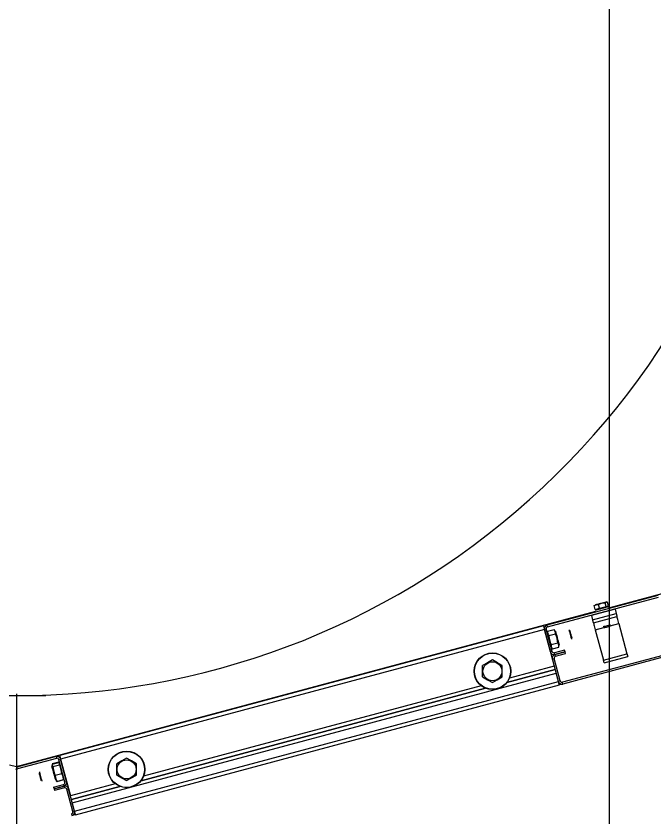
# Model space of a CAD drawing. Extents: x -264205 to -263659, y -1242401 to -1241986.
# Drawn here: x -263908.854 to -263908.358, y -1242123.417 to -1242122.794 of the extents above; entities that cross this region are included whole.
import ezdxf

# ---------------------------------------------------------------- set-up
doc = ezdxf.new("R2010")
doc.units = 0
doc.layers.add('HESCON_OSI_STAVBY_KFA', color=7, linetype='Continuous')
doc.layers.add('SITUACIA_DSP_2D', color=7, linetype='Continuous')

msp = doc.modelspace()

# ---------------------------------------------------------------- linework, layer by layer
at = {"layer": 'HESCON_OSI_STAVBY_KFA'}
msp.add_line((-263908.39279, -1242083.23724), (-263908.39279, -1242246.70724), dxfattribs=at)
at = {"layer": 'SITUACIA_DSP_2D'}
for p, q in [((-263908.44101, -1242123.26744), (-263908.35476, -1242123.24433)), ((-263908.39295, -1242123.2541), (-263908.35159, -1242123.24302)), ((-263908.44064, -1242123.26882), (-263908.35439, -1242123.24571)), ((-263908.40265, -1242123.25165), (-263908.40331, -1242123.25183)), ((-263908.40287, -1242123.25175), (-263908.40114, -1242123.25153)), ((-263908.40173, -1242123.25141), (-263908.40265, -1242123.25165)), ((-263908.40062, -1242123.25111), (-263908.40173, -1242123.25141)), ((-263908.40114, -1242123.25153), (-263908.39862, -1242123.25061)), ((-263908.40035, -1242123.25448), (-263908.40114, -1242123.25153)), ((-263908.39942, -1242123.25079), (-263908.40062, -1242123.25111)), ((-263908.39821, -1242123.25046), (-263908.39942, -1242123.25079)), ((-263908.39862, -1242123.25061), (-263908.3959, -1242123.25013)), ((-263908.39707, -1242123.25016), (-263908.39821, -1242123.25046)), ((-263908.3961, -1242123.2499), (-263908.39707, -1242123.25016)), ((-263908.39536, -1242123.2497), (-263908.3961, -1242123.2499)), ((-263908.3959, -1242123.25013), (-263908.39512, -1242123.24968)), ((-263908.39511, -1242123.25308), (-263908.3959, -1242123.25013)), ((-263908.39491, -1242123.24958), (-263908.39536, -1242123.2497)), ((-263908.39512, -1242123.24968), (-263908.39422, -1242123.24957)), ((-263908.39478, -1242123.24955), (-263908.39491, -1242123.24958)), ((-263908.39422, -1242123.24957), (-263908.39395, -1242123.24961)), ((-263908.39316, -1242123.25255), (-263908.39395, -1242123.24961)), ((-263908.85358, -1242123.37752), (-263908.40305, -1242123.2568)), ((-263908.38812, -1242123.25524), (-263908.40647, -1242123.26015)), ((-263908.40443, -1242123.25241), (-263908.40287, -1242123.25175)), ((-263908.40364, -1242123.25536), (-263908.40443, -1242123.25241)), ((-263908.40368, -1242123.25193), (-263908.40374, -1242123.25195)), ((-263908.40331, -1242123.25183), (-263908.40368, -1242123.25193)), ((-263908.40364, -1242123.25536), (-263908.40035, -1242123.25448)), ((-263908.40332, -1242123.25577), (-263908.40315, -1242123.25572)), ((-263908.40315, -1242123.25572), (-263908.40265, -1242123.25559)), ((-263908.40265, -1242123.25559), (-263908.40185, -1242123.25537)), ((-263908.40185, -1242123.25537), (-263908.4008, -1242123.25509)), ((-263908.4008, -1242123.25509), (-263908.39958, -1242123.25477)), ((-263908.40035, -1242123.25448), (-263908.39511, -1242123.25308)), ((-263908.39958, -1242123.25477), (-263908.39828, -1242123.25442)), ((-263908.39828, -1242123.25442), (-263908.39697, -1242123.25407)), ((-263908.39697, -1242123.25407), (-263908.39575, -1242123.25374)), ((-263908.39575, -1242123.25374), (-263908.39471, -1242123.25346)), ((-263908.39511, -1242123.25308), (-263908.39316, -1242123.25255)), ((-263908.39471, -1242123.25346), (-263908.39391, -1242123.25325)), ((-263908.39391, -1242123.25325), (-263908.3934, -1242123.25311)), ((-263908.3934, -1242123.25311), (-263908.39323, -1242123.25306)), ((-263908.38812, -1242123.25524), (-263908.38724, -1242123.25854)), ((-263908.40647, -1242123.26015), (-263908.40559, -1242123.26346)), ((-263908.40559, -1242123.26346), (-263908.38724, -1242123.25854)), ((-263908.40547, -1242123.26389), (-263908.40559, -1242123.26346)), ((-263908.40536, -1242123.2643), (-263908.40547, -1242123.26389)), ((-263908.405, -1242123.26566), (-263908.38665, -1242123.26074)), ((-263908.38724, -1242123.25854), (-263908.38712, -1242123.25897)), ((-263908.38712, -1242123.25897), (-263908.38701, -1242123.25938)), ((-263908.38701, -1242123.25938), (-263908.38691, -1242123.25976)), ((-263908.38691, -1242123.25976), (-263908.38682, -1242123.2601)), ((-263908.38682, -1242123.2601), (-263908.38675, -1242123.26037)), ((-263908.38675, -1242123.26037), (-263908.38669, -1242123.26057)), ((-263908.38669, -1242123.26057), (-263908.38666, -1242123.2607)), ((-263908.38666, -1242123.2607), (-263908.38665, -1242123.26074)), ((-263908.38662, -1242123.26085), (-263908.38665, -1242123.26074)), ((-263908.38653, -1242123.26116), (-263908.38662, -1242123.26085)), ((-263908.3864, -1242123.26167), (-263908.38653, -1242123.26116)), ((-263908.38621, -1242123.26236), (-263908.3864, -1242123.26167)), ((-263908.38599, -1242123.26319), (-263908.38621, -1242123.26236)), ((-263908.38574, -1242123.26414), (-263908.38599, -1242123.26319)), ((-263908.38546, -1242123.26517), (-263908.38574, -1242123.26414)), ((-263908.44377, -1242123.26818), (-263908.81999, -1242123.36899)), ((-263908.44377, -1242123.26818), (-263908.44375, -1242123.26823)), ((-263908.44375, -1242123.26823), (-263908.44371, -1242123.26839)), ((-263908.44371, -1242123.26839), (-263908.44364, -1242123.26864)), ((-263908.44364, -1242123.26864), (-263908.44355, -1242123.26899)), ((-263908.44355, -1242123.26899), (-263908.44344, -1242123.2694)), ((-263908.44344, -1242123.2694), (-263908.44331, -1242123.26988)), ((-263908.44331, -1242123.26988), (-263908.44317, -1242123.2704)), ((-263908.44317, -1242123.2704), (-263908.44303, -1242123.27093)), ((-263908.44064, -1242123.26882), (-263908.44101, -1242123.26744)), ((-263908.40526, -1242123.26468), (-263908.40536, -1242123.2643)), ((-263908.40517, -1242123.26501), (-263908.40526, -1242123.26468)), ((-263908.4051, -1242123.26529), (-263908.40517, -1242123.26501)), ((-263908.40504, -1242123.26549), (-263908.4051, -1242123.26529)), ((-263908.40501, -1242123.26562), (-263908.40504, -1242123.26549)), ((-263908.405, -1242123.26566), (-263908.40501, -1242123.26562)), ((-263908.405, -1242123.26566), (-263908.40497, -1242123.26577)), ((-263908.40497, -1242123.26577), (-263908.40489, -1242123.26608)), ((-263908.40489, -1242123.26608), (-263908.40475, -1242123.26659)), ((-263908.40475, -1242123.26659), (-263908.40457, -1242123.26727)), ((-263908.40457, -1242123.26727), (-263908.40434, -1242123.26811)), ((-263908.40434, -1242123.26811), (-263908.40409, -1242123.26906)), ((-263908.40409, -1242123.26906), (-263908.40381, -1242123.27009)), ((-263908.40381, -1242123.27009), (-263908.40352, -1242123.27117)), ((-263908.40352, -1242123.27117), (-263908.39689, -1242123.26939)), ((-263908.39721, -1242123.26884), (-263908.39735, -1242123.26888)), ((-263908.39676, -1242123.26872), (-263908.39721, -1242123.26884)), ((-263908.39604, -1242123.26853), (-263908.39676, -1242123.26872)), ((-263908.39651, -1242123.26968), (-263908.3966, -1242123.2697)), ((-263908.39641, -1242123.26965), (-263908.39651, -1242123.26968)), ((-263908.39591, -1242123.26952), (-263908.39641, -1242123.26965)), ((-263908.39515, -1242123.26829), (-263908.39604, -1242123.26853)), ((-263908.39517, -1242123.26932), (-263908.39591, -1242123.26952)), ((-263908.39431, -1242123.26909), (-263908.39517, -1242123.26932)), ((-263908.3942, -1242123.26804), (-263908.39515, -1242123.26829)), ((-263908.39345, -1242123.26886), (-263908.39431, -1242123.26909)), ((-263908.39329, -1242123.26779), (-263908.3942, -1242123.26804)), ((-263908.39272, -1242123.26867), (-263908.39345, -1242123.26886)), ((-263908.39254, -1242123.26759), (-263908.39329, -1242123.26779)), ((-263908.39225, -1242123.26854), (-263908.39272, -1242123.26867)), ((-263908.39204, -1242123.26746), (-263908.39254, -1242123.26759)), ((-263908.39209, -1242123.26849), (-263908.39225, -1242123.26854)), ((-263908.39185, -1242123.26741), (-263908.39204, -1242123.26746)), ((-263908.39199, -1242123.26808), (-263908.38517, -1242123.26625)), ((-263908.39185, -1242123.26741), (-263908.39185, -1242123.26741)), ((-263908.38517, -1242123.26625), (-263908.38546, -1242123.26517)), ((-263908.38517, -1242123.26625), (-263908.37888, -1242123.28974)), ((-263908.44303, -1242123.27093), (-263908.81926, -1242123.37174)), ((-263908.44303, -1242123.27093), (-263908.44165, -1242123.27056)), ((-263908.44303, -1242123.27093), (-263908.43541, -1242123.29938)), ((-263908.43836, -1242123.28837), (-263908.44303, -1242123.27093)), ((-263908.43698, -1242123.288), (-263908.44165, -1242123.27056)), ((-263908.44059, -1242123.27224), (-263908.43549, -1242123.27087)), ((-263908.44059, -1242123.27224), (-263908.44057, -1242123.27376)), ((-263908.44057, -1242123.27376), (-263908.44001, -1242123.2752)), ((-263908.44001, -1242123.2752), (-263908.43967, -1242123.27569)), ((-263908.43967, -1242123.27569), (-263908.43457, -1242123.27432)), ((-263908.43967, -1242123.27569), (-263908.43962, -1242123.27638)), ((-263908.43962, -1242123.27638), (-263908.43916, -1242123.27908)), ((-263908.43515, -1242123.27136), (-263908.43549, -1242123.27087)), ((-263908.43459, -1242123.2728), (-263908.43515, -1242123.27136)), ((-263908.43457, -1242123.27432), (-263908.43459, -1242123.2728)), ((-263908.43427, -1242123.27494), (-263908.43457, -1242123.27432)), ((-263908.43454, -1242123.27213), (-263908.4345, -1242123.2723)), ((-263908.4345, -1242123.2723), (-263908.43436, -1242123.2728)), ((-263908.43436, -1242123.2728), (-263908.43415, -1242123.27361)), ((-263908.43329, -1242123.27759), (-263908.43427, -1242123.27494)), ((-263908.43415, -1242123.27361), (-263908.43386, -1242123.27467)), ((-263908.43386, -1242123.27467), (-263908.43353, -1242123.27591)), ((-263908.43353, -1242123.27591), (-263908.43317, -1242123.27726)), ((-263908.42401, -1242123.27125), (-263908.42401, -1242123.27126)), ((-263908.42401, -1242123.27126), (-263908.42394, -1242123.2715)), ((-263908.42394, -1242123.2715), (-263908.4238, -1242123.27205)), ((-263908.4238, -1242123.27205), (-263908.42358, -1242123.27285)), ((-263908.42358, -1242123.27285), (-263908.42332, -1242123.27384)), ((-263908.42332, -1242123.27384), (-263908.42303, -1242123.27492)), ((-263908.42314, -1242123.27176), (-263908.42314, -1242123.27175)), ((-263908.42307, -1242123.27199), (-263908.42314, -1242123.27176)), ((-263908.42293, -1242123.27252), (-263908.42307, -1242123.27199)), ((-263908.42303, -1242123.27492), (-263908.42274, -1242123.276)), ((-263908.42272, -1242123.27329), (-263908.42293, -1242123.27252)), ((-263908.42274, -1242123.276), (-263908.42247, -1242123.27699)), ((-263908.42248, -1242123.27422), (-263908.42272, -1242123.27329)), ((-263908.42221, -1242123.2752), (-263908.42248, -1242123.27422)), ((-263908.42196, -1242123.27613), (-263908.42221, -1242123.2752)), ((-263908.42175, -1242123.27691), (-263908.42196, -1242123.27613)), ((-263908.40352, -1242123.27117), (-263908.39723, -1242123.29466)), ((-263908.43916, -1242123.27908), (-263908.43822, -1242123.28173)), ((-263908.43822, -1242123.28173), (-263908.43783, -1242123.28257)), ((-263908.43783, -1242123.28257), (-263908.43272, -1242123.2812)), ((-263908.43783, -1242123.28257), (-263908.4378, -1242123.28409)), ((-263908.4328, -1242123.28028), (-263908.43329, -1242123.27759)), ((-263908.43317, -1242123.27726), (-263908.4328, -1242123.27864)), ((-263908.4328, -1242123.27864), (-263908.43245, -1242123.27994)), ((-263908.43272, -1242123.2812), (-263908.4328, -1242123.28028)), ((-263908.43238, -1242123.28169), (-263908.43272, -1242123.2812)), ((-263908.43245, -1242123.27994), (-263908.43214, -1242123.2811)), ((-263908.43182, -1242123.28313), (-263908.43238, -1242123.28169)), ((-263908.43214, -1242123.2811), (-263908.43189, -1242123.28204)), ((-263908.43189, -1242123.28204), (-263908.43171, -1242123.28271)), ((-263908.43171, -1242123.28271), (-263908.43162, -1242123.28305)), ((-263908.42247, -1242123.27699), (-263908.42226, -1242123.27779)), ((-263908.42226, -1242123.27779), (-263908.42211, -1242123.27833)), ((-263908.42211, -1242123.27833), (-263908.42205, -1242123.27858)), ((-263908.42205, -1242123.27858), (-263908.42204, -1242123.27859)), ((-263908.42161, -1242123.27745), (-263908.42175, -1242123.27691)), ((-263908.42154, -1242123.2777), (-263908.42161, -1242123.27745)), ((-263908.42154, -1242123.27771), (-263908.42154, -1242123.2777)), ((-263908.43698, -1242123.288), (-263908.43836, -1242123.28837)), ((-263908.4378, -1242123.28409), (-263908.43724, -1242123.28553)), ((-263908.43724, -1242123.28553), (-263908.4369, -1242123.28602)), ((-263908.4369, -1242123.28602), (-263908.4318, -1242123.28465)), ((-263908.42743, -1242123.28692), (-263908.43523, -1242123.28901)), ((-263908.43487, -1242123.29038), (-263908.43523, -1242123.28901)), ((-263908.42707, -1242123.28829), (-263908.43487, -1242123.29038)), ((-263908.43487, -1242123.29038), (-263908.42707, -1242123.28829)), ((-263908.4318, -1242123.28465), (-263908.43182, -1242123.28313)), ((-263908.43162, -1242123.28305), (-263908.43161, -1242123.28309)), ((-263908.34283, -1242123.28883), (-263908.42909, -1242123.31195)), ((-263908.42707, -1242123.28829), (-263908.42743, -1242123.28692)), ((-263908.4267, -1242123.28967), (-263908.42707, -1242123.28829)), ((-263908.4835, -1242123.29464), (-263908.48725, -1242123.2968)), ((-263908.47965, -1242123.29686), (-263908.4835, -1242123.29464)), ((-263908.43688, -1242123.29387), (-263908.4355, -1242123.2935)), ((-263908.43221, -1242123.31131), (-263908.43688, -1242123.29387)), ((-263908.43083, -1242123.31094), (-263908.4355, -1242123.2935)), ((-263908.4345, -1242123.29176), (-263908.43487, -1242123.29038)), ((-263908.4345, -1242123.29176), (-263908.4267, -1242123.28967)), ((-263908.34246, -1242123.29021), (-263908.42872, -1242123.31332)), ((-263908.39723, -1242123.29466), (-263908.37888, -1242123.28974)), ((-263908.39711, -1242123.29509), (-263908.39723, -1242123.29466)), ((-263908.397, -1242123.2955), (-263908.39711, -1242123.29509)), ((-263908.39664, -1242123.29686), (-263908.37829, -1242123.29194)), ((-263908.37888, -1242123.28974), (-263908.37876, -1242123.29017)), ((-263908.37876, -1242123.29017), (-263908.37865, -1242123.29058)), ((-263908.37865, -1242123.29058), (-263908.37855, -1242123.29096)), ((-263908.37855, -1242123.29096), (-263908.37846, -1242123.2913)), ((-263908.37846, -1242123.2913), (-263908.37839, -1242123.29157)), ((-263908.37839, -1242123.29157), (-263908.37833, -1242123.29177)), ((-263908.37833, -1242123.29177), (-263908.3783, -1242123.2919)), ((-263908.3783, -1242123.2919), (-263908.37829, -1242123.29194)), ((-263908.48725, -1242123.2968), (-263908.4911, -1242123.29903)), ((-263908.4911, -1242123.30013), (-263908.4911, -1242123.29903)), ((-263908.4911, -1242123.30401), (-263908.4911, -1242123.30013)), ((-263908.4759, -1242123.29903), (-263908.47965, -1242123.29686)), ((-263908.4759, -1242123.30013), (-263908.4759, -1242123.29903)), ((-263908.4759, -1242123.30401), (-263908.4759, -1242123.30013)), ((-263908.43541, -1242123.29938), (-263908.47028, -1242123.30872)), ((-263908.3969, -1242123.29588), (-263908.397, -1242123.2955)), ((-263908.39681, -1242123.29621), (-263908.3969, -1242123.29588)), ((-263908.39674, -1242123.29649), (-263908.39681, -1242123.29621)), ((-263908.39668, -1242123.29669), (-263908.39674, -1242123.29649)), ((-263908.39665, -1242123.29682), (-263908.39668, -1242123.29669)), ((-263908.39664, -1242123.29686), (-263908.39665, -1242123.29682)), ((-263908.81016, -1242123.40569), (-263908.43393, -1242123.30488)), ((-263908.4911, -1242123.3078), (-263908.4911, -1242123.30401)), ((-263908.4759, -1242123.3078), (-263908.4759, -1242123.30401)), ((-263908.43467, -1242123.30213), (-263908.47229, -1242123.31221)), ((-263908.47229, -1242123.31221), (-263908.43467, -1242123.30213)), ((-263908.43221, -1242123.31131), (-263908.43393, -1242123.30488)), ((-263908.80844, -1242123.41212), (-263908.43221, -1242123.31131)), ((-263908.4911, -1242123.3078), (-263908.48735, -1242123.30996)), ((-263908.48735, -1242123.30996), (-263908.4835, -1242123.31219)), ((-263908.4835, -1242123.31219), (-263908.47975, -1242123.31003)), ((-263908.47975, -1242123.31003), (-263908.4759, -1242123.3078)), ((-263908.43083, -1242123.31094), (-263908.43221, -1242123.31131)), ((-263908.43206, -1242123.31184), (-263908.43221, -1242123.31131)), ((-263908.43193, -1242123.31236), (-263908.43206, -1242123.31184)), ((-263908.4318, -1242123.31284), (-263908.43193, -1242123.31236)), ((-263908.43169, -1242123.31325), (-263908.4318, -1242123.31284)), ((-263908.4316, -1242123.3136), (-263908.43169, -1242123.31325)), ((-263908.43153, -1242123.31385), (-263908.4316, -1242123.3136)), ((-263908.43149, -1242123.31401), (-263908.43153, -1242123.31385)), ((-263908.42872, -1242123.31332), (-263908.43147, -1242123.31406)), ((-263908.42872, -1242123.31332), (-263908.42909, -1242123.31195)), ((-263908.8077, -1242123.41487), (-263908.43147, -1242123.31406)), ((-263908.48881, -1242123.31664), (-263908.75676, -1242123.38843)), ((-263908.75676, -1242123.38843), (-263908.48881, -1242123.31664)), ((-263908.4923, -1242123.31462), (-263908.75474, -1242123.38494)), ((-263908.43147, -1242123.31406), (-263908.43149, -1242123.31401)), ((-263908.83064, -1242123.3224), (-263908.87652, -1242123.3224)), ((-263908.85358, -1242123.32106), (-263908.85358, -1242123.5177)), ((-263908.82275, -1242123.36973), (-263908.85321, -1242123.37789)), ((-263908.82275, -1242123.36973), (-263908.82238, -1242123.3711)), ((-263908.81999, -1242123.36899), (-263908.81998, -1242123.36904)), ((-263908.81998, -1242123.36904), (-263908.81994, -1242123.3692)), ((-263908.81994, -1242123.3692), (-263908.81987, -1242123.36945)), ((-263908.81987, -1242123.36945), (-263908.81978, -1242123.3698)), ((-263908.81978, -1242123.3698), (-263908.81967, -1242123.37021)), ((-263908.85906, -1242123.37606), (-263908.85358, -1242123.37752)), ((-263908.82238, -1242123.3711), (-263908.85284, -1242123.37927)), ((-263908.82585, -1242123.37597), (-263908.82588, -1242123.37671)), ((-263908.82575, -1242123.3757), (-263908.82585, -1242123.37597)), ((-263908.82071, -1242123.37409), (-263908.82581, -1242123.37546)), ((-263908.82575, -1242123.3757), (-263908.82065, -1242123.37433)), ((-263908.82527, -1242123.37748), (-263908.82017, -1242123.37611)), ((-263908.82043, -1242123.37451), (-263908.82065, -1242123.37433)), ((-263908.82063, -1242123.37211), (-263908.81926, -1242123.37174)), ((-263908.81596, -1242123.38955), (-263908.82063, -1242123.37211)), ((-263908.82002, -1242123.37516), (-263908.82043, -1242123.37451)), ((-263908.82017, -1242123.37611), (-263908.82009, -1242123.37591)), ((-263908.8197, -1242123.3771), (-263908.82017, -1242123.37611)), ((-263908.82009, -1242123.37591), (-263908.82002, -1242123.37516)), ((-263908.81967, -1242123.37021), (-263908.81954, -1242123.37069)), ((-263908.81954, -1242123.37069), (-263908.8194, -1242123.37121)), ((-263908.8194, -1242123.37121), (-263908.81926, -1242123.37174)), ((-263908.81938, -1242123.37128), (-263908.81926, -1242123.37174)), ((-263908.81926, -1242123.37174), (-263908.81163, -1242123.40019)), ((-263908.81458, -1242123.38918), (-263908.81926, -1242123.37174)), ((-263908.77171, -1242123.37302), (-263908.77556, -1242123.37525)), ((-263908.77556, -1242123.37635), (-263908.77556, -1242123.37525)), ((-263908.76796, -1242123.37086), (-263908.77171, -1242123.37302)), ((-263908.76411, -1242123.37309), (-263908.76796, -1242123.37086)), ((-263908.76036, -1242123.37525), (-263908.76411, -1242123.37309)), ((-263908.76036, -1242123.37635), (-263908.76036, -1242123.37525)), ((-263908.85284, -1242123.37927), (-263908.85321, -1242123.37789)), ((-263908.83607, -1242123.38239), (-263908.83607, -1242123.3824)), ((-263908.83607, -1242123.3824), (-263908.83601, -1242123.38264)), ((-263908.83556, -1242123.38153), (-263908.83557, -1242123.38152)), ((-263908.8355, -1242123.38178), (-263908.83556, -1242123.38153)), ((-263908.83535, -1242123.38233), (-263908.8355, -1242123.38178)), ((-263908.83514, -1242123.38313), (-263908.83535, -1242123.38233)), ((-263908.82599, -1242123.37707), (-263908.82601, -1242123.37702)), ((-263908.8259, -1242123.37742), (-263908.82599, -1242123.37707)), ((-263908.82572, -1242123.3781), (-263908.8259, -1242123.37742)), ((-263908.82588, -1242123.37671), (-263908.82544, -1242123.37734)), ((-263908.82546, -1242123.37905), (-263908.82572, -1242123.3781)), ((-263908.82515, -1242123.38022), (-263908.82546, -1242123.37905)), ((-263908.82544, -1242123.37734), (-263908.82527, -1242123.37748)), ((-263908.82527, -1242123.37748), (-263908.8249, -1242123.38033)), ((-263908.8248, -1242123.38153), (-263908.82515, -1242123.38022)), ((-263908.8249, -1242123.38033), (-263908.82396, -1242123.38314)), ((-263908.82443, -1242123.3829), (-263908.8248, -1242123.38153)), ((-263908.81876, -1242123.37991), (-263908.8197, -1242123.3771)), ((-263908.81839, -1242123.38276), (-263908.81876, -1242123.37991)), ((-263908.77556, -1242123.38024), (-263908.77556, -1242123.37635)), ((-263908.77556, -1242123.38402), (-263908.77556, -1242123.38024)), ((-263908.76036, -1242123.38024), (-263908.76036, -1242123.37635)), ((-263908.76036, -1242123.38402), (-263908.76036, -1242123.38024)), ((-263908.83601, -1242123.38264), (-263908.83586, -1242123.38317)), ((-263908.83586, -1242123.38317), (-263908.83566, -1242123.38394)), ((-263908.83566, -1242123.38394), (-263908.83541, -1242123.38487)), ((-263908.83541, -1242123.38487), (-263908.83515, -1242123.38585)), ((-263908.83515, -1242123.38585), (-263908.8349, -1242123.38678)), ((-263908.83487, -1242123.38411), (-263908.83514, -1242123.38313)), ((-263908.8349, -1242123.38678), (-263908.83469, -1242123.38756)), ((-263908.83458, -1242123.3852), (-263908.83487, -1242123.38411)), ((-263908.83469, -1242123.38756), (-263908.83454, -1242123.3881)), ((-263908.83429, -1242123.38628), (-263908.83458, -1242123.3852)), ((-263908.83454, -1242123.3881), (-263908.83448, -1242123.38835)), ((-263908.83448, -1242123.38835), (-263908.83447, -1242123.38836)), ((-263908.83403, -1242123.38726), (-263908.83429, -1242123.38628)), ((-263908.83381, -1242123.38806), (-263908.83403, -1242123.38726)), ((-263908.83367, -1242123.38861), (-263908.83381, -1242123.38806)), ((-263908.8336, -1242123.38885), (-263908.83367, -1242123.38861)), ((-263908.82407, -1242123.38425), (-263908.82443, -1242123.3829)), ((-263908.82374, -1242123.38549), (-263908.82407, -1242123.38425)), ((-263908.82396, -1242123.38314), (-263908.82349, -1242123.38413)), ((-263908.82345, -1242123.38654), (-263908.82374, -1242123.38549)), ((-263908.82349, -1242123.38413), (-263908.81839, -1242123.38276)), ((-263908.82349, -1242123.38413), (-263908.82331, -1242123.38624)), ((-263908.82324, -1242123.38733), (-263908.82345, -1242123.38654)), ((-263908.82331, -1242123.38624), (-263908.82258, -1242123.38829)), ((-263908.82311, -1242123.38783), (-263908.82324, -1242123.38733)), ((-263908.82307, -1242123.38798), (-263908.82311, -1242123.38783)), ((-263908.82258, -1242123.38829), (-263908.82219, -1242123.389)), ((-263908.82236, -1242123.38886), (-263908.82255, -1242123.38858)), ((-263908.82219, -1242123.389), (-263908.81708, -1242123.38763)), ((-263908.81702, -1242123.38787), (-263908.82212, -1242123.38924)), ((-263908.81799, -1242123.38348), (-263908.81839, -1242123.38276)), ((-263908.81726, -1242123.38552), (-263908.81799, -1242123.38348)), ((-263908.81708, -1242123.38763), (-263908.81726, -1242123.38552)), ((-263908.817, -1242123.38743), (-263908.81708, -1242123.38763)), ((-263908.81698, -1242123.38709), (-263908.817, -1242123.38743)), ((-263908.77556, -1242123.38402), (-263908.77182, -1242123.38619)), ((-263908.77182, -1242123.38619), (-263908.76796, -1242123.38841)), ((-263908.76796, -1242123.38841), (-263908.76422, -1242123.38625)), ((-263908.76422, -1242123.38625), (-263908.76036, -1242123.38402)), ((-263908.8336, -1242123.38886), (-263908.8336, -1242123.38885)), ((-263908.82477, -1242123.39338), (-263908.81697, -1242123.39129)), ((-263908.82477, -1242123.39338), (-263908.8244, -1242123.39476)), ((-263908.8244, -1242123.39476), (-263908.8166, -1242123.39267)), ((-263908.8166, -1242123.39267), (-263908.8244, -1242123.39476)), ((-263908.8244, -1242123.39476), (-263908.82403, -1242123.39613)), ((-263908.81623, -1242123.39404), (-263908.82403, -1242123.39613)), ((-263908.82219, -1242123.389), (-263908.82236, -1242123.38886)), ((-263908.81697, -1242123.39129), (-263908.8166, -1242123.39267)), ((-263908.8166, -1242123.39267), (-263908.81623, -1242123.39404)), ((-263908.81458, -1242123.38918), (-263908.81596, -1242123.38955)), ((-263908.81458, -1242123.38918), (-263908.81446, -1242123.38964)), ((-263908.81449, -1242123.39505), (-263908.81311, -1242123.39468)), ((-263908.80844, -1242123.41212), (-263908.81311, -1242123.39468)), ((-263908.77676, -1242123.39085), (-263908.81163, -1242123.40019)), ((-263908.77327, -1242123.39286), (-263908.8109, -1242123.40294)), ((-263908.8109, -1242123.40294), (-263908.77327, -1242123.39286)), ((-263908.80981, -1242123.41249), (-263908.81449, -1242123.39505)), ((-263908.80844, -1242123.41212), (-263908.81016, -1242123.40569)), ((-263908.80844, -1242123.41212), (-263908.80981, -1242123.41249)), ((-263908.80829, -1242123.41265), (-263908.80844, -1242123.41212)), ((-263908.80815, -1242123.41317), (-263908.80829, -1242123.41265)), ((-263908.80803, -1242123.41365), (-263908.80815, -1242123.41317)), ((-263908.81082, -1242123.41423), (-263908.81045, -1242123.41561)), ((-263908.8077, -1242123.41487), (-263908.81045, -1242123.41561)), ((-263908.80792, -1242123.41406), (-263908.80803, -1242123.41365)), ((-263908.80782, -1242123.41441), (-263908.80792, -1242123.41406)), ((-263908.80776, -1242123.41466), (-263908.80782, -1242123.41441)), ((-263908.80771, -1242123.41482), (-263908.80776, -1242123.41466)), ((-263908.8077, -1242123.41487), (-263908.80771, -1242123.41482))]:
    msp.add_line(p, q, dxfattribs=at)
for centre, radius in [((-263908.4835, -1242123.30341), 0.01425), ((-263908.4835, -1242123.30341), 0.01401), ((-263908.4835, -1242123.30341), 0.00739), ((-263908.76796, -1242123.37964), 0.01425), ((-263908.76796, -1242123.37964), 0.01401), ((-263908.76796, -1242123.37964), 0.00739)]:
    msp.add_circle(centre, radius, dxfattribs=at)
for centre, radius, start, end in [((-263908.85358, -1242122.7239), 0.5985, 144.56502, 35.43498), ((-263908.40202, -1242123.25493), 0.000475, 195, 285.00001), ((-263908.39478, -1242123.25299), 0.000475, 285.00001, 15), ((-263908.44027, -1242123.27019), 0.00285, 105.00001, 195), ((-263908.44027, -1242123.27019), 0.00143, 105.00001, 195), ((-263908.4356, -1242123.28763), 0.00285, 195, 285.00001), ((-263908.4356, -1242123.28763), 0.00143, 195, 285.00001), ((-263908.43413, -1242123.29314), 0.00285, 105.00001, 195), ((-263908.43413, -1242123.29314), 0.00142, 105.00001, 195), ((-263908.42946, -1242123.31057), 0.00285, 195, 285.00001), ((-263908.42946, -1242123.31057), 0.00143, 195, 285.00001), ((-263908.82201, -1242123.37248), 0.00285, 15, 105.00001), ((-263908.82201, -1242123.37248), 0.00143, 15, 105.00001), ((-263908.85358, -1242123.37651), 0.00285, 254.99999, 285.00001), ((-263908.85358, -1242123.37651), 0.00143, 254.99999, 285.00001), ((-263908.81734, -1242123.38991), 0.00143, 285.00001, 15), ((-263908.81734, -1242123.38991), 0.00285, 285.00001, 15), ((-263908.81586, -1242123.39542), 0.00285, 15, 105.00001), ((-263908.81586, -1242123.39542), 0.00143, 15, 105.00001), ((-263908.81119, -1242123.41286), 0.00143, 285.00001, 15), ((-263908.81119, -1242123.41286), 0.00285, 285.00001, 15)]:
    msp.add_arc(centre, radius, start, end, dxfattribs=at)

doc.saveas('drawing.dxf')
